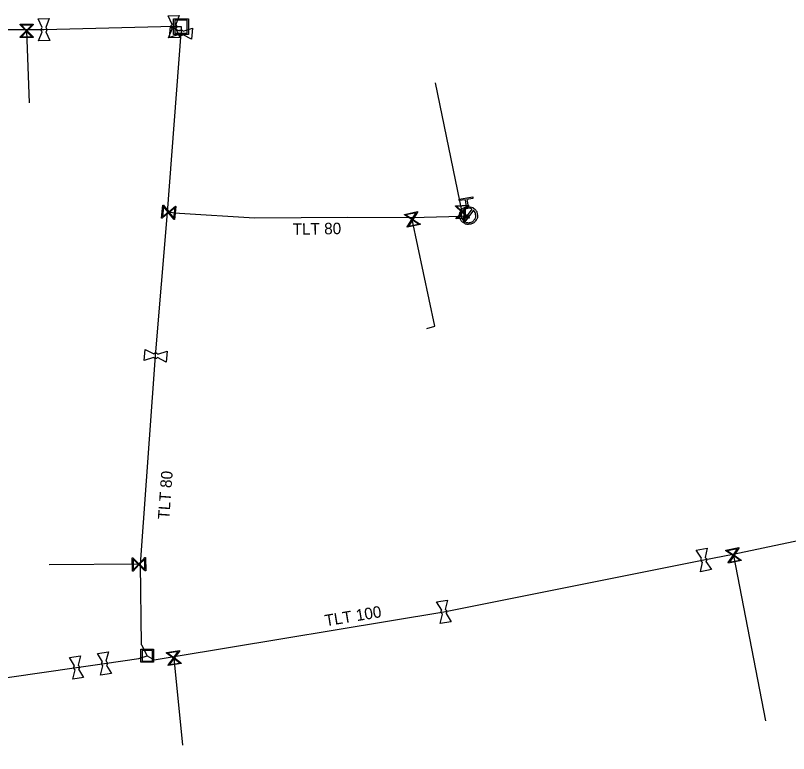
# Model space of a CAD drawing. Extents: x -643842 to -636370, y -1119190 to -1110210.
# Drawn here: x -641298.6 to -641211, y -1113683.4 to -1113599.7 of the extents above; entities that cross this region are included whole.
import ezdxf

# ---------------------------------------------------------------- set-up
doc = ezdxf.new("R2010")
doc.units = 0
for name, color, linetype in [('Default', 7, 'Continuous'), ('Level 16', 7, 'Continuous'), ('Level 18', 7, 'Continuous'), ('Level 20', 7, 'Continuous'), ('Level 21', 7, 'Continuous'), ('Level 23', 7, 'Continuous'), ('Level 28', 7, 'Continuous'), ('Level 33', 7, 'Continuous')]:
    doc.layers.add(name, color=color, linetype=linetype)

msp = doc.modelspace()

# ---------------------------------------------------------------- linework, layer by layer
at = {"layer": 'Default'}
for points in [[(-641295.608, -1113601.581), (-641295.649, -1113601.548), (-641295.677, -1113601.501), (-641295.721, -1113601.429), (-641295.722, -1113601.347), (-641295.724, -1113601.265), (-641295.683, -1113601.189), (-641295.659, -1113601.142), (-641295.62, -1113601.107)], [(-641295.211, -1113601.097), (-641295.171, -1113601.13), (-641295.143, -1113601.176), (-641295.1, -1113601.25), (-641295.098, -1113601.332), (-641295.096, -1113601.414), (-641295.135, -1113601.488), (-641295.161, -1113601.536), (-641295.201, -1113601.572)], [(-641280.878, -1113601.231), (-641280.919, -1113601.198), (-641280.947, -1113601.151), (-641280.991, -1113601.079), (-641280.992, -1113600.997), (-641280.994, -1113600.915), (-641280.953, -1113600.839), (-641280.929, -1113600.792), (-641280.89, -1113600.757)], [(-641280.481, -1113600.747), (-641280.441, -1113600.78), (-641280.413, -1113600.826), (-641280.37, -1113600.9), (-641280.368, -1113600.982), (-641280.366, -1113601.064), (-641280.405, -1113601.138), (-641280.431, -1113601.186), (-641280.471, -1113601.222)], [(-641279.649, -1113601.911), (-641279.687, -1113601.949), (-641279.736, -1113601.972), (-641279.812, -1113602.008), (-641279.894, -1113602.002), (-641279.975, -1113601.996), (-641280.048, -1113601.947), (-641280.092, -1113601.918), (-641280.123, -1113601.876)], [(-641280.092, -1113601.468), (-641280.055, -1113601.432), (-641280.007, -1113601.408), (-641279.928, -1113601.373), (-641279.847, -1113601.379), (-641279.765, -1113601.385), (-641279.695, -1113601.432), (-641279.65, -1113601.462), (-641279.619, -1113601.505)], [(-641247.354, -1113621.39), (-641246.995, -1113621.366), (-641246.701, -1113621.584), (-641246.37, -1113621.83), (-641246.307, -1113622.242), (-641246.246, -1113622.651), (-641246.492, -1113622.984), (-641246.738, -1113623.316), (-641247.149, -1113623.378), (-641247.557, -1113623.44), (-641247.89, -1113623.195), (-641248.223, -1113622.95), (-641248.285, -1113622.54), (-641248.347, -1113622.129), (-641248.103, -1113621.796), (-641247.887, -1113621.498), (-641247.536, -1113621.418)], [(-641246.889, -1113621.684), (-641247.13, -1113621.54), (-641247.42, -1113621.584), (-641247.754, -1113621.634), (-641247.953, -1113621.904), (-641248.153, -1113622.174), (-641248.102, -1113622.509), (-641248.058, -1113622.798), (-641247.85, -1113622.986)], [(-641247.704, -1113623.094), (-641247.463, -1113623.234), (-641247.178, -1113623.191), (-641246.845, -1113623.141), (-641246.645, -1113622.87), (-641246.445, -1113622.6), (-641246.495, -1113622.266), (-641246.539, -1113621.98), (-641246.743, -1113621.792)], [(-641282.529, -1113638.501), (-641282.566, -1113638.538), (-641282.616, -1113638.562), (-641282.692, -1113638.598), (-641282.773, -1113638.592), (-641282.855, -1113638.586), (-641282.927, -1113638.538), (-641282.972, -1113638.509), (-641283.003, -1113638.466)], [(-641282.973, -1113638.058), (-641282.936, -1113638.022), (-641282.888, -1113637.998), (-641282.809, -1113637.962), (-641282.728, -1113637.968), (-641282.646, -1113637.974), (-641282.576, -1113638.021), (-641282.53, -1113638.051), (-641282.499, -1113638.094)], [(-641220.793, -1113661.693), (-641220.84, -1113661.667), (-641220.875, -1113661.626), (-641220.93, -1113661.562), (-641220.946, -1113661.482), (-641220.962, -1113661.401), (-641220.935, -1113661.319), (-641220.919, -1113661.268), (-641220.886, -1113661.227)], [(-641220.485, -1113661.147), (-641220.44, -1113661.173), (-641220.405, -1113661.213), (-641220.35, -1113661.279), (-641220.333, -1113661.359), (-641220.317, -1113661.439), (-641220.344, -1113661.519), (-641220.361, -1113661.571), (-641220.394, -1113661.613)], [(-641250.252, -1113667.567), (-641250.297, -1113667.54), (-641250.332, -1113667.497), (-641250.385, -1113667.432), (-641250.398, -1113667.351), (-641250.412, -1113667.271), (-641250.382, -1113667.189), (-641250.364, -1113667.139), (-641250.33, -1113667.099)], [(-641249.927, -1113667.032), (-641249.882, -1113667.059), (-641249.848, -1113667.1), (-641249.795, -1113667.168), (-641249.782, -1113667.249), (-641249.768, -1113667.329), (-641249.797, -1113667.409), (-641249.816, -1113667.46), (-641249.85, -1113667.5)], [(-641288.72, -1113673.424), (-641288.763, -1113673.396), (-641288.796, -1113673.354), (-641288.848, -1113673.285), (-641288.86, -1113673.204), (-641288.871, -1113673.123), (-641288.84, -1113673.044), (-641288.821, -1113672.994), (-641288.785, -1113672.954)], [(-641288.382, -1113672.897), (-641288.337, -1113672.925), (-641288.304, -1113672.968), (-641288.252, -1113673.035), (-641288.241, -1113673.116), (-641288.229, -1113673.197), (-641288.261, -1113673.278), (-641288.28, -1113673.327), (-641288.315, -1113673.367)], [(-641291.878, -1113673.873), (-641291.923, -1113673.845), (-641291.956, -1113673.802), (-641292.008, -1113673.735), (-641292.02, -1113673.654), (-641292.031, -1113673.573), (-641292, -1113673.492), (-641291.981, -1113673.443), (-641291.946, -1113673.403)], [(-641291.541, -1113673.345), (-641291.498, -1113673.373), (-641291.465, -1113673.415), (-641291.413, -1113673.484), (-641291.401, -1113673.565), (-641291.389, -1113673.646), (-641291.42, -1113673.724), (-641291.44, -1113673.775), (-641291.475, -1113673.815)]]:
    msp.add_open_spline(points, degree=3, dxfattribs=at)
at = {"layer": 'Level 16'}
for points in [[(-641296.62, -1113602.23), (-641298.12, -1113602.23), (-641298.12, -1113602.164), (-641298.026, -1113602.076), (-641297.433, -1113601.481), (-641298.12, -1113600.796), (-641298.12, -1113600.73), (-641296.62, -1113600.73), (-641296.62, -1113600.796), (-641297.308, -1113601.481), (-641296.714, -1113602.075), (-641296.62, -1113602.164), (-641296.62, -1113602.23)], [(-641297.968, -1113600.824), (-641297.371, -1113601.419), (-641296.777, -1113600.824), (-641297.968, -1113600.824)], [(-641296.777, -1113602.136), (-641297.371, -1113601.544), (-641297.962, -1113602.136), (-641296.777, -1113602.136)], [(-641282.09, -1113622.702), (-641281.941, -1113621.209), (-641281.876, -1113621.216), (-641281.797, -1113621.318), (-641281.264, -1113621.967), (-641280.514, -1113621.351), (-641280.449, -1113621.358), (-641280.597, -1113622.851), (-641280.663, -1113622.844), (-641281.277, -1113622.091), (-641281.926, -1113622.624), (-641282.024, -1113622.708), (-641282.09, -1113622.702)], [(-641247.213, -1113622.711), (-641248.711, -1113622.786), (-641248.715, -1113622.72), (-641248.625, -1113622.627), (-641248.063, -1113622.004), (-641248.783, -1113621.353), (-641248.786, -1113621.288), (-641247.288, -1113621.212), (-641247.285, -1113621.278), (-641247.938, -1113621.997), (-641247.315, -1113622.56), (-641247.216, -1113622.645), (-641247.213, -1113622.711)], [(-641281.981, -1113622.555), (-641281.333, -1113622.023), (-641281.864, -1113621.376), (-641281.981, -1113622.555)], [(-641280.557, -1113621.5), (-641281.209, -1113622.035), (-641280.675, -1113622.685), (-641280.557, -1113621.5)], [(-641252.78, -1113623.42), (-641254.247, -1113623.729), (-641254.261, -1113623.665), (-641254.187, -1113623.559), (-641253.729, -1113622.855), (-641254.543, -1113622.326), (-641254.557, -1113622.261), (-641253.089, -1113621.952), (-641253.075, -1113622.017), (-641253.608, -1113622.829), (-641252.903, -1113623.287), (-641252.793, -1113623.355), (-641252.78, -1113623.42)], [(-641254.388, -1113622.322), (-641253.681, -1113622.781), (-641253.223, -1113622.076), (-641254.388, -1113622.322)], [(-641248.63, -1113621.374), (-641248.004, -1113621.938), (-641247.44, -1113621.314), (-641248.63, -1113621.374)], [(-641247.375, -1113622.625), (-641247.997, -1113622.063), (-641248.558, -1113622.684), (-641247.375, -1113622.625)], [(-641247.818, -1113623.186), (-641247.779, -1113621.687), (-641247.685, -1113621.689), (-641247.725, -1113623.189), (-641247.818, -1113623.186)], [(-641252.953, -1113623.361), (-641253.656, -1113622.903), (-641254.112, -1113623.605), (-641252.953, -1113623.361)], [(-641218.14, -1113660.319), (-641216.668, -1113660.029), (-641216.656, -1113660.094), (-641216.731, -1113660.198), (-641217.198, -1113660.896), (-641216.391, -1113661.436), (-641216.379, -1113661.501), (-641217.85, -1113661.79), (-641217.863, -1113661.726), (-641217.32, -1113660.92), (-641218.018, -1113660.453), (-641218.127, -1113660.383), (-641218.14, -1113660.319)], [(-641217.967, -1113660.38), (-641217.271, -1113660.847), (-641216.805, -1113660.152), (-641217.967, -1113660.38)], [(-641283.899, -1113661.16), (-641283.88, -1113662.66), (-641283.946, -1113662.66), (-641284.035, -1113662.568), (-641284.637, -1113661.982), (-641285.314, -1113662.678), (-641285.38, -1113662.679), (-641285.398, -1113661.179), (-641285.333, -1113661.178), (-641284.638, -1113661.858), (-641284.053, -1113661.255), (-641283.964, -1113661.161), (-641283.899, -1113661.16)], [(-641285.288, -1113662.525), (-641284.7, -1113661.921), (-641285.303, -1113661.334), (-641285.288, -1113662.525)], [(-641283.99, -1113661.318), (-641284.575, -1113661.919), (-641283.975, -1113662.503), (-641283.99, -1113661.318)], [(-641216.546, -1113661.438), (-641217.247, -1113660.969), (-641217.715, -1113661.668), (-641216.546, -1113661.438)], [(-641279.831, -1113673.175), (-641281.316, -1113673.389), (-641281.325, -1113673.324), (-641281.245, -1113673.223), (-641280.743, -1113672.55), (-641281.52, -1113671.97), (-641281.53, -1113671.904), (-641280.045, -1113671.69), (-641280.036, -1113671.756), (-641280.619, -1113672.532), (-641279.946, -1113673.035), (-641279.841, -1113673.11), (-641279.831, -1113673.175)], [(-641281.366, -1113671.975), (-641280.69, -1113672.48), (-641280.187, -1113671.806), (-641281.366, -1113671.975)], [(-641280, -1113673.105), (-641280.672, -1113672.603), (-641281.173, -1113673.274), (-641280, -1113673.105)]]:
    msp.add_lwpolyline(points, dxfattribs=at)
at = {"layer": 'Level 18'}
for points in [[(-641279.023, -1113600.126), (-641279.023, -1113601.868), (-641280.719, -1113601.868), (-641280.719, -1113600.126), (-641279.023, -1113600.126)], [(-641280.574, -1113600.274), (-641280.574, -1113601.72), (-641279.168, -1113601.72), (-641279.168, -1113600.274), (-641280.574, -1113600.274)], [(-641283.003, -1113671.547), (-641283.003, -1113672.999), (-641284.417, -1113672.999), (-641284.417, -1113671.547), (-641283.003, -1113671.547)], [(-641284.296, -1113671.671), (-641284.296, -1113672.875), (-641283.124, -1113672.875), (-641283.124, -1113671.671), (-641284.296, -1113671.671)]]:
    msp.add_lwpolyline(points, dxfattribs=at)
at = {"layer": 'Level 21'}
for points in [[(-641280.68, -1113600.99), (-641295.41, -1113601.34), (-641297.37, -1113601.34), (-641299.94, -1113601.34), (-641307.27, -1113601.34), (-641315.02, -1113601.59), (-641320.53, -1113601.623), (-641321.75, -1113601.77), (-641332.91, -1113601.89), (-641350.19, -1113601.99), (-641351.3, -1113601.82)], [(-641280.68, -1113600.99), (-641279.871, -1113600.993), (-641279.87, -1113601.69)], [(-641284.37, -1113671.04), (-641284.48, -1113661.91), (-641282.75, -1113638.28), (-641281.41, -1113622.06), (-641279.87, -1113601.69)], [(-641281.41, -1113622.06), (-641281.27, -1113622.03), (-641280.03, -1113622.12)], [(-641280.03, -1113622.12), (-641271.546, -1113622.654), (-641260.962, -1113622.59), (-641253.726, -1113622.612), (-641248.14, -1113622.468), (-641247.752, -1113622.439), (-641247.297, -1113622.389)], [(-641282.902, -1113672.753), (-641280.66, -1113672.38), (-641250.09, -1113667.3), (-641220.64, -1113661.42), (-641217.31, -1113660.76), (-641203.7, -1113657.89), (-641196.49, -1113656.23), (-641194.66, -1113655.79), (-641185.8, -1113653.47), (-641182.384, -1113652.655), (-641176.33, -1113651.21)], [(-641284.37, -1113671.04), (-641283.71, -1113672.27)], [(-641355.78, -1113683.3), (-641355.55, -1113683.36), (-641350.98, -1113683.15), (-641345.39, -1113681.21), (-641326.86, -1113678.85), (-641308.08, -1113675.89), (-641306.68, -1113675.78), (-641291.71, -1113673.61), (-641288.55, -1113673.16), (-641284.637, -1113672.603)], [(-641284.637, -1113672.603), (-641283.71, -1113672.27)], [(-641283.71, -1113672.27), (-641282.902, -1113672.753)]]:
    msp.add_lwpolyline(points, dxfattribs=at)
at = {"layer": 'Level 23'}
for points in [[(-641297.37, -1113601.34), (-641297.37, -1113601.48), (-641297.081, -1113609.631)], [(-641248.14, -1113622.468), (-641248, -1113621.999), (-641251.042, -1113607.348)], [(-641252.005, -1113635.207), (-641251.125, -1113634.914), (-641253.668, -1113622.841), (-641253.726, -1113622.612)], [(-641217.31, -1113660.76), (-641217.26, -1113660.91), (-641213.642, -1113679.659)], [(-641284.48, -1113661.91), (-641284.64, -1113661.92), (-641294.812, -1113661.989)], [(-641280.66, -1113672.38), (-641280.68, -1113672.54), (-641279.693, -1113682.408)]]:
    msp.add_lwpolyline(points, dxfattribs=at)
at = {"layer": 'Level 28'}
for points in [[(-641296.065, -1113600.105), (-641294.815, -1113600.075), (-641295.211, -1113601.097)], [(-641295.62, -1113601.107), (-641296.065, -1113600.105)], [(-641281.335, -1113599.755), (-641280.085, -1113599.725), (-641280.481, -1113600.747)], [(-641280.89, -1113600.757), (-641281.335, -1113599.755)], [(-641281.164, -1113602.219), (-641281.07, -1113600.973), (-641280.092, -1113601.468)], [(-641295.201, -1113601.572), (-641294.756, -1113602.574), (-641296.005, -1113602.604), (-641295.608, -1113601.581)], [(-641280.471, -1113601.222), (-641280.026, -1113602.224), (-641281.275, -1113602.254), (-641280.878, -1113601.231)], [(-641280.123, -1113601.876), (-641281.164, -1113602.219)], [(-641279.619, -1113601.505), (-641278.577, -1113601.161), (-641278.671, -1113602.408), (-641279.649, -1113601.911)], [(-641284.043, -1113638.812), (-641283.951, -1113637.565), (-641282.973, -1113638.058)], [(-641282.499, -1113638.094), (-641281.458, -1113637.748), (-641281.549, -1113638.995), (-641282.529, -1113638.501)], [(-641283.003, -1113638.466), (-641284.043, -1113638.812)], [(-641221.498, -1113660.317), (-641220.272, -1113660.072), (-641220.485, -1113661.147)], [(-641220.886, -1113661.227), (-641221.498, -1113660.317)], [(-641220.394, -1113661.613), (-641219.782, -1113662.524), (-641221.008, -1113662.769), (-641220.793, -1113661.693)], [(-641250.911, -1113666.169), (-641249.678, -1113665.964), (-641249.927, -1113667.032)], [(-641250.33, -1113667.099), (-641250.911, -1113666.169)], [(-641249.85, -1113667.5), (-641249.268, -1113668.431), (-641250.501, -1113668.636), (-641250.252, -1113667.567)], [(-641288.785, -1113672.954), (-641289.345, -1113672.01), (-641288.108, -1113671.834), (-641288.382, -1113672.897)], [(-641292.508, -1113672.462), (-641291.271, -1113672.283), (-641291.541, -1113673.345)], [(-641291.946, -1113673.403), (-641292.508, -1113672.462)], [(-641291.475, -1113673.815), (-641290.912, -1113674.757), (-641292.149, -1113674.936), (-641291.878, -1113673.873)], [(-641287.755, -1113674.309), (-641288.993, -1113674.485), (-641288.72, -1113673.424)], [(-641288.315, -1113673.367), (-641287.755, -1113674.309)]]:
    msp.add_lwpolyline(points, dxfattribs=at)
at = {"layer": 'Level 33'}
for points in [[(-641247.536, -1113621.418), (-641247.658, -1113620.607), (-641248.34, -1113620.709), (-641248.367, -1113620.528), (-641246.822, -1113620.295), (-641246.795, -1113620.476), (-641247.477, -1113620.579), (-641247.354, -1113621.39)], [(-641247.85, -1113622.986), (-641246.889, -1113621.684)], [(-641246.743, -1113621.792), (-641247.704, -1113623.094)]]:
    msp.add_lwpolyline(points, dxfattribs=at)

# ---------------------------------------------------------------- texts
at = {"layer": 'Level 20'}
for s, rotation, p in [('TLT 80', 0.97363, (-641267.221, -1113624.592)), ('TLT 80', 85.81275, (-641281.212, -1113656.871)), ('TLT 100', 9.43495, (-641263.472, -1113668.949))]:
    msp.add_text(s, height=1.3, rotation=rotation, dxfattribs=at).set_placement(p)

doc.saveas('drawing.dxf')
